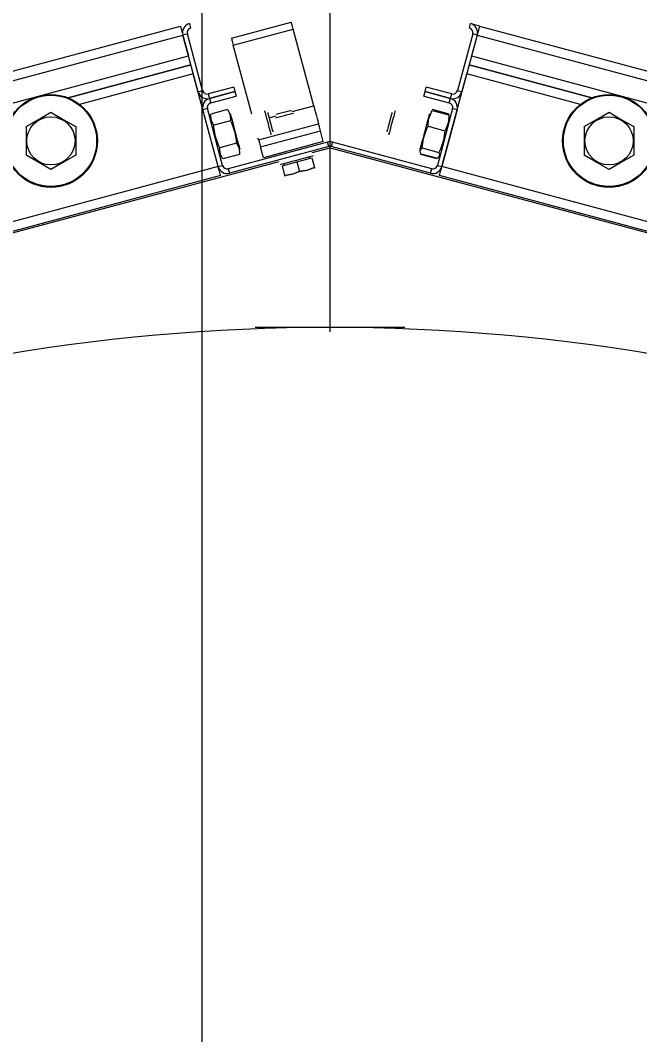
# Model space of a CAD drawing. Extents: x -264205 to -263659, y -1242401 to -1241986.
# Drawn here: x -263908.9486 to -263908.7586, y -1242205.6591 to -1242205.3479 of the extents above; entities that cross this region are included whole.
import ezdxf

# ---------------------------------------------------------------- set-up
doc = ezdxf.new("R2010")
doc.units = 0
doc.layers.add('SITUACIA_DSP_2D', color=7, linetype='Continuous')

msp = doc.modelspace()

# ---------------------------------------------------------------- linework, layer by layer
at = {"layer": 'SITUACIA_DSP_2D'}
for p, q in [((-263908.89279, -1242226.99539), (-263908.89279, -1242203.33224)), ((-263908.85358, -1242205.44347), (-263908.85358, -1242205.24683)), ((-263908.89671, -1242205.34892), (-263908.89634, -1242205.3503)), ((-263908.88383, -1242205.35334), (-263908.86547, -1242205.34842)), ((-263908.86546, -1242205.34846), (-263908.86547, -1242205.34842)), ((-263908.86543, -1242205.34859), (-263908.86546, -1242205.34846)), ((-263908.86537, -1242205.34879), (-263908.86543, -1242205.34859)), ((-263908.8653, -1242205.34906), (-263908.86537, -1242205.34879)), ((-263908.86521, -1242205.3494), (-263908.8653, -1242205.34906)), ((-263908.86511, -1242205.34978), (-263908.86521, -1242205.3494)), ((-263908.81082, -1242205.3503), (-263908.81045, -1242205.34892)), ((-263908.8077, -1242205.34966), (-263908.81045, -1242205.34892)), ((-263909.27569, -1242205.45047), (-263908.89946, -1242205.34966)), ((-263909.27495, -1242205.45322), (-263908.89872, -1242205.35241)), ((-263908.89946, -1242205.34966), (-263908.89945, -1242205.34971)), ((-263908.89945, -1242205.34971), (-263908.89941, -1242205.34987)), ((-263908.89941, -1242205.34987), (-263908.89934, -1242205.35012)), ((-263908.89934, -1242205.35012), (-263908.89925, -1242205.35046)), ((-263908.89925, -1242205.35046), (-263908.89913, -1242205.35088)), ((-263908.89913, -1242205.35088), (-263908.89901, -1242205.35136)), ((-263908.89901, -1242205.35136), (-263908.89887, -1242205.35187)), ((-263908.89887, -1242205.35187), (-263908.89872, -1242205.35241)), ((-263908.89735, -1242205.35204), (-263908.89872, -1242205.35241)), ((-263908.89872, -1242205.35241), (-263908.897, -1242205.35883)), ((-263908.89405, -1242205.36985), (-263908.89872, -1242205.35241)), ((-263908.89268, -1242205.36948), (-263908.89735, -1242205.35204)), ((-263908.88324, -1242205.35554), (-263908.86488, -1242205.35062)), ((-263908.865, -1242205.35019), (-263908.86511, -1242205.34978)), ((-263908.86488, -1242205.35062), (-263908.865, -1242205.35019)), ((-263908.85859, -1242205.37411), (-263908.86488, -1242205.35062)), ((-263908.80981, -1242205.35204), (-263908.81449, -1242205.36948)), ((-263908.80844, -1242205.35241), (-263908.81311, -1242205.36985)), ((-263908.80844, -1242205.35241), (-263908.81016, -1242205.35883)), ((-263908.80844, -1242205.35241), (-263908.80981, -1242205.35204)), ((-263908.80829, -1242205.35187), (-263908.80844, -1242205.35241)), ((-263908.80844, -1242205.35241), (-263908.43221, -1242205.45322)), ((-263908.80815, -1242205.35136), (-263908.80829, -1242205.35187)), ((-263908.80803, -1242205.35088), (-263908.80815, -1242205.35136)), ((-263908.80792, -1242205.35046), (-263908.80803, -1242205.35088)), ((-263908.80782, -1242205.35012), (-263908.80792, -1242205.35046)), ((-263908.80776, -1242205.34987), (-263908.80782, -1242205.35012)), ((-263908.80771, -1242205.34971), (-263908.80776, -1242205.34987)), ((-263908.8077, -1242205.34966), (-263908.80771, -1242205.34971)), ((-263908.8077, -1242205.34966), (-263908.43147, -1242205.45047)), ((-263908.88383, -1242205.35334), (-263908.88381, -1242205.35338)), ((-263908.88381, -1242205.35338), (-263908.88378, -1242205.3535)), ((-263908.88378, -1242205.3535), (-263908.88373, -1242205.35371)), ((-263908.88373, -1242205.35371), (-263908.88365, -1242205.35398)), ((-263908.88365, -1242205.35398), (-263908.88356, -1242205.35432)), ((-263908.88356, -1242205.35432), (-263908.88346, -1242205.3547)), ((-263908.88346, -1242205.3547), (-263908.88335, -1242205.35511)), ((-263908.88335, -1242205.35511), (-263908.88324, -1242205.35554)), ((-263908.87756, -1242205.37674), (-263908.88324, -1242205.35554)), ((-263909.27323, -1242205.45964), (-263908.897, -1242205.35883)), ((-263908.89627, -1242205.36159), (-263908.93389, -1242205.37167)), ((-263908.93389, -1242205.37167), (-263908.89627, -1242205.36159)), ((-263908.77327, -1242205.37167), (-263908.8109, -1242205.36159)), ((-263908.8109, -1242205.36159), (-263908.77327, -1242205.37167)), ((-263908.81016, -1242205.35883), (-263908.43393, -1242205.45964)), ((-263908.89553, -1242205.36434), (-263908.9304, -1242205.37368)), ((-263908.88791, -1242205.39279), (-263908.89553, -1242205.36434)), ((-263908.81926, -1242205.39279), (-263908.81163, -1242205.36434)), ((-263908.77676, -1242205.37368), (-263908.81163, -1242205.36434)), ((-263908.89405, -1242205.36985), (-263908.89268, -1242205.36948)), ((-263908.88313, -1242205.3684), (-263908.89093, -1242205.37049)), ((-263908.89093, -1242205.37049), (-263908.89056, -1242205.37186)), ((-263908.89056, -1242205.37186), (-263908.88276, -1242205.36977)), ((-263908.88276, -1242205.36977), (-263908.89056, -1242205.37186)), ((-263908.89019, -1242205.37324), (-263908.88239, -1242205.37115)), ((-263908.88313, -1242205.3684), (-263908.88276, -1242205.36977)), ((-263908.88276, -1242205.36977), (-263908.88239, -1242205.37115)), ((-263908.82477, -1242205.37115), (-263908.8244, -1242205.36977)), ((-263908.82477, -1242205.37115), (-263908.81697, -1242205.37324)), ((-263908.8244, -1242205.36977), (-263908.82403, -1242205.3684)), ((-263908.8244, -1242205.36977), (-263908.8166, -1242205.37186)), ((-263908.8166, -1242205.37186), (-263908.8244, -1242205.36977)), ((-263908.81623, -1242205.37049), (-263908.82403, -1242205.3684)), ((-263908.8166, -1242205.37186), (-263908.81623, -1242205.37049)), ((-263908.81449, -1242205.36948), (-263908.81311, -1242205.36985)), ((-263908.89056, -1242205.37186), (-263908.89019, -1242205.37324)), ((-263908.86522, -1242205.37589), (-263908.85859, -1242205.37411)), ((-263908.85859, -1242205.37411), (-263908.8583, -1242205.37519)), ((-263908.81697, -1242205.37324), (-263908.8166, -1242205.37186)), ((-263908.94305, -1242205.37834), (-263908.9392, -1242205.37612)), ((-263908.9392, -1242205.37612), (-263908.93545, -1242205.37828)), ((-263908.8912, -1242205.37498), (-263908.89258, -1242205.37535)), ((-263908.88791, -1242205.39279), (-263908.89258, -1242205.37535)), ((-263908.88653, -1242205.39242), (-263908.8912, -1242205.37498)), ((-263908.89019, -1242205.37725), (-263908.89014, -1242205.37666)), ((-263908.88996, -1242205.37878), (-263908.89019, -1242205.37725)), ((-263908.88504, -1242205.37529), (-263908.89014, -1242205.37666)), ((-263908.88504, -1242205.37529), (-263908.8843, -1242205.37662)), ((-263908.8843, -1242205.37662), (-263908.88407, -1242205.37815)), ((-263908.88409, -1242205.37656), (-263908.88409, -1242205.37655)), ((-263908.88402, -1242205.37681), (-263908.88409, -1242205.37656)), ((-263908.88387, -1242205.3774), (-263908.88402, -1242205.37681)), ((-263908.88363, -1242205.37828), (-263908.88387, -1242205.3774)), ((-263908.87355, -1242205.37572), (-263908.87356, -1242205.37567)), ((-263908.87345, -1242205.37607), (-263908.87355, -1242205.37572)), ((-263908.87328, -1242205.3767), (-263908.87345, -1242205.37607)), ((-263908.87305, -1242205.37757), (-263908.87328, -1242205.3767)), ((-263908.87269, -1242205.37617), (-263908.87268, -1242205.37619)), ((-263908.87268, -1242205.37619), (-263908.87261, -1242205.37647)), ((-263908.87261, -1242205.37647), (-263908.87245, -1242205.37705)), ((-263908.87245, -1242205.37705), (-263908.87224, -1242205.37785)), ((-263908.87226, -1242205.37778), (-263908.87012, -1242205.3772)), ((-263908.86985, -1242205.37674), (-263908.87002, -1242205.37678)), ((-263908.86936, -1242205.37661), (-263908.86985, -1242205.37674)), ((-263908.86863, -1242205.37641), (-263908.86936, -1242205.37661)), ((-263908.86799, -1242205.37726), (-263908.86889, -1242205.3775)), ((-263908.86777, -1242205.37618), (-263908.86863, -1242205.37641)), ((-263908.86703, -1242205.37701), (-263908.86799, -1242205.37726)), ((-263908.8669, -1242205.37595), (-263908.86777, -1242205.37618)), ((-263908.86614, -1242205.37677), (-263908.86703, -1242205.37701)), ((-263908.86617, -1242205.37575), (-263908.8669, -1242205.37595)), ((-263908.86568, -1242205.37562), (-263908.86617, -1242205.37575)), ((-263908.8654, -1242205.37657), (-263908.86614, -1242205.37677)), ((-263908.86551, -1242205.37557), (-263908.86568, -1242205.37562)), ((-263908.86493, -1242205.37644), (-263908.8654, -1242205.37657)), ((-263908.86476, -1242205.3764), (-263908.86493, -1242205.37644)), ((-263908.8583, -1242205.37519), (-263908.85802, -1242205.37622)), ((-263908.85802, -1242205.37622), (-263908.85777, -1242205.37717)), ((-263908.85777, -1242205.37717), (-263908.85755, -1242205.37801)), ((-263908.8349, -1242205.37775), (-263908.83469, -1242205.37697)), ((-263908.83469, -1242205.37697), (-263908.83454, -1242205.37643)), ((-263908.83454, -1242205.37643), (-263908.83448, -1242205.37618)), ((-263908.83448, -1242205.37618), (-263908.83447, -1242205.37617)), ((-263908.83403, -1242205.37727), (-263908.83429, -1242205.37825)), ((-263908.83381, -1242205.37646), (-263908.83403, -1242205.37727)), ((-263908.83367, -1242205.37592), (-263908.83381, -1242205.37646)), ((-263908.8336, -1242205.37568), (-263908.83367, -1242205.37592)), ((-263908.8336, -1242205.37567), (-263908.8336, -1242205.37568)), ((-263908.82324, -1242205.3772), (-263908.82345, -1242205.37799)), ((-263908.82331, -1242205.37829), (-263908.82258, -1242205.37624)), ((-263908.82311, -1242205.3767), (-263908.82324, -1242205.3772)), ((-263908.82307, -1242205.37655), (-263908.82311, -1242205.3767)), ((-263908.82258, -1242205.37624), (-263908.82219, -1242205.37553)), ((-263908.82236, -1242205.37567), (-263908.82255, -1242205.37595)), ((-263908.82219, -1242205.37553), (-263908.82236, -1242205.37567)), ((-263908.82219, -1242205.37553), (-263908.81708, -1242205.3769)), ((-263908.81702, -1242205.37666), (-263908.82212, -1242205.37529)), ((-263908.81596, -1242205.37498), (-263908.82063, -1242205.39242)), ((-263908.81458, -1242205.37535), (-263908.81926, -1242205.39279)), ((-263908.81708, -1242205.3769), (-263908.81726, -1242205.37901)), ((-263908.817, -1242205.3771), (-263908.81708, -1242205.3769)), ((-263908.81698, -1242205.37744), (-263908.817, -1242205.3771)), ((-263908.81458, -1242205.37535), (-263908.81596, -1242205.37498)), ((-263908.81458, -1242205.37535), (-263908.81446, -1242205.37489)), ((-263908.77182, -1242205.37834), (-263908.76796, -1242205.37612)), ((-263908.76796, -1242205.37612), (-263908.76422, -1242205.37828)), ((-263908.9468, -1242205.38051), (-263908.94305, -1242205.37834)), ((-263908.9468, -1242205.38051), (-263908.9468, -1242205.38429)), ((-263908.93545, -1242205.37828), (-263908.9316, -1242205.38051)), ((-263908.9316, -1242205.38051), (-263908.9316, -1242205.38429)), ((-263908.88922, -1242205.38011), (-263908.88996, -1242205.37878)), ((-263908.88412, -1242205.37874), (-263908.88922, -1242205.38011)), ((-263908.88917, -1242205.3808), (-263908.88922, -1242205.38011)), ((-263908.88407, -1242205.37815), (-263908.88412, -1242205.37874)), ((-263908.88412, -1242205.37874), (-263908.88382, -1242205.37936)), ((-263908.88382, -1242205.37936), (-263908.88286, -1242205.38193)), ((-263908.88333, -1242205.37939), (-263908.88363, -1242205.37828)), ((-263908.88299, -1242205.38067), (-263908.88333, -1242205.37939)), ((-263908.87547, -1242205.38454), (-263908.85711, -1242205.37962)), ((-263908.87277, -1242205.3786), (-263908.87305, -1242205.37757)), ((-263908.87248, -1242205.37969), (-263908.87277, -1242205.3786)), ((-263908.8722, -1242205.38076), (-263908.87248, -1242205.37969)), ((-263908.87224, -1242205.37785), (-263908.87199, -1242205.37879)), ((-263908.87199, -1242205.37879), (-263908.87172, -1242205.37977)), ((-263908.87172, -1242205.37977), (-263908.87148, -1242205.38068)), ((-263908.8701, -1242205.37783), (-263908.87027, -1242205.37787)), ((-263908.86962, -1242205.3777), (-263908.8701, -1242205.37783)), ((-263908.86889, -1242205.3775), (-263908.86962, -1242205.3777)), ((-263908.85755, -1242205.37801), (-263908.85736, -1242205.37869)), ((-263908.85736, -1242205.37869), (-263908.85723, -1242205.3792)), ((-263908.85723, -1242205.3792), (-263908.85714, -1242205.37951)), ((-263908.85714, -1242205.37951), (-263908.85711, -1242205.37962)), ((-263908.8571, -1242205.37966), (-263908.85711, -1242205.37962)), ((-263908.85707, -1242205.37979), (-263908.8571, -1242205.37966)), ((-263908.85701, -1242205.37999), (-263908.85707, -1242205.37979)), ((-263908.85694, -1242205.38026), (-263908.85701, -1242205.37999)), ((-263908.85685, -1242205.3806), (-263908.85694, -1242205.38026)), ((-263908.83566, -1242205.38059), (-263908.83541, -1242205.37966)), ((-263908.83541, -1242205.37966), (-263908.83515, -1242205.37868)), ((-263908.83515, -1242205.37868), (-263908.8349, -1242205.37775)), ((-263908.83487, -1242205.38042), (-263908.83514, -1242205.3814)), ((-263908.83458, -1242205.37933), (-263908.83487, -1242205.38042)), ((-263908.83429, -1242205.37825), (-263908.83458, -1242205.37933)), ((-263908.82407, -1242205.38028), (-263908.82443, -1242205.38163)), ((-263908.82374, -1242205.37904), (-263908.82407, -1242205.38028)), ((-263908.82396, -1242205.38139), (-263908.82349, -1242205.3804)), ((-263908.82345, -1242205.37799), (-263908.82374, -1242205.37904)), ((-263908.82349, -1242205.3804), (-263908.82331, -1242205.37829)), ((-263908.82349, -1242205.3804), (-263908.81839, -1242205.38177)), ((-263908.81726, -1242205.37901), (-263908.81799, -1242205.38105)), ((-263908.77556, -1242205.38051), (-263908.77182, -1242205.37834)), ((-263908.77556, -1242205.38051), (-263908.77556, -1242205.38429)), ((-263908.76422, -1242205.37828), (-263908.76036, -1242205.38051)), ((-263908.76036, -1242205.38051), (-263908.76036, -1242205.38429)), ((-263908.88869, -1242205.38357), (-263908.88917, -1242205.3808)), ((-263908.88777, -1242205.38615), (-263908.88869, -1242205.38357)), ((-263908.88263, -1242205.38203), (-263908.88299, -1242205.38067)), ((-263908.88286, -1242205.38193), (-263908.88235, -1242205.3847)), ((-263908.88226, -1242205.38339), (-263908.88263, -1242205.38203)), ((-263908.88192, -1242205.38467), (-263908.88226, -1242205.38339)), ((-263908.87488, -1242205.38674), (-263908.85652, -1242205.38182)), ((-263908.87195, -1242205.38169), (-263908.8722, -1242205.38076)), ((-263908.87175, -1242205.38242), (-263908.87195, -1242205.38169)), ((-263908.87163, -1242205.38287), (-263908.87175, -1242205.38242)), ((-263908.87159, -1242205.38301), (-263908.87163, -1242205.38287)), ((-263908.87148, -1242205.38068), (-263908.87128, -1242205.38143)), ((-263908.87128, -1242205.38143), (-263908.87114, -1242205.38193)), ((-263908.87114, -1242205.38193), (-263908.87109, -1242205.38213)), ((-263908.87109, -1242205.38213), (-263908.87109, -1242205.38213)), ((-263908.85675, -1242205.38098), (-263908.85685, -1242205.3806)), ((-263908.85664, -1242205.38139), (-263908.85675, -1242205.38098)), ((-263908.85652, -1242205.38182), (-263908.85664, -1242205.38139)), ((-263908.85564, -1242205.38512), (-263908.85652, -1242205.38182)), ((-263908.83607, -1242205.38213), (-263908.83601, -1242205.38189)), ((-263908.83607, -1242205.38213), (-263908.83607, -1242205.38213)), ((-263908.83601, -1242205.38189), (-263908.83586, -1242205.38136)), ((-263908.83586, -1242205.38136), (-263908.83566, -1242205.38059)), ((-263908.83556, -1242205.383), (-263908.83557, -1242205.38301)), ((-263908.8355, -1242205.38275), (-263908.83556, -1242205.383)), ((-263908.83535, -1242205.3822), (-263908.8355, -1242205.38275)), ((-263908.83514, -1242205.3814), (-263908.83535, -1242205.3822)), ((-263908.8248, -1242205.383), (-263908.82515, -1242205.38431)), ((-263908.8249, -1242205.3842), (-263908.82396, -1242205.38139)), ((-263908.82443, -1242205.38163), (-263908.8248, -1242205.383)), ((-263908.81839, -1242205.38177), (-263908.81876, -1242205.38462)), ((-263908.81799, -1242205.38105), (-263908.81839, -1242205.38177)), ((-263908.9468, -1242205.38429), (-263908.9468, -1242205.38818)), ((-263908.9316, -1242205.38429), (-263908.9316, -1242205.38818)), ((-263908.88738, -1242205.38699), (-263908.88777, -1242205.38615)), ((-263908.88227, -1242205.38562), (-263908.88738, -1242205.38699)), ((-263908.85432, -1242205.38526), (-263908.88478, -1242205.39343)), ((-263908.85395, -1242205.38664), (-263908.88442, -1242205.3948)), ((-263908.88235, -1242205.3847), (-263908.88227, -1242205.38562)), ((-263908.88227, -1242205.38562), (-263908.88153, -1242205.38695)), ((-263908.88162, -1242205.38578), (-263908.88192, -1242205.38467)), ((-263908.88139, -1242205.38666), (-263908.88162, -1242205.38578)), ((-263908.88123, -1242205.38724), (-263908.88139, -1242205.38666)), ((-263908.87558, -1242205.38412), (-263908.87559, -1242205.38408)), ((-263908.87549, -1242205.38443), (-263908.87558, -1242205.38412)), ((-263908.87547, -1242205.38454), (-263908.87549, -1242205.38443)), ((-263908.87547, -1242205.38454), (-263908.87546, -1242205.38458)), ((-263908.87546, -1242205.38458), (-263908.87542, -1242205.3847)), ((-263908.87542, -1242205.3847), (-263908.87537, -1242205.38491)), ((-263908.87537, -1242205.38491), (-263908.87529, -1242205.38518)), ((-263908.87529, -1242205.38518), (-263908.8752, -1242205.38551)), ((-263908.8752, -1242205.38551), (-263908.8751, -1242205.3859)), ((-263908.8751, -1242205.3859), (-263908.87499, -1242205.38631)), ((-263908.87499, -1242205.38631), (-263908.87488, -1242205.38674)), ((-263908.87399, -1242205.39004), (-263908.87488, -1242205.38674)), ((-263908.85564, -1242205.38512), (-263908.87399, -1242205.39004)), ((-263908.85395, -1242205.38664), (-263908.85432, -1242205.38526)), ((-263908.85284, -1242205.38526), (-263908.85321, -1242205.38664)), ((-263908.82275, -1242205.3948), (-263908.85321, -1242205.38664)), ((-263908.82238, -1242205.39343), (-263908.85284, -1242205.38526)), ((-263908.82572, -1242205.38643), (-263908.8259, -1242205.38711)), ((-263908.82546, -1242205.38548), (-263908.82572, -1242205.38643)), ((-263908.82515, -1242205.38431), (-263908.82546, -1242205.38548)), ((-263908.82527, -1242205.38705), (-263908.8249, -1242205.3842)), ((-263908.81876, -1242205.38462), (-263908.8197, -1242205.38743)), ((-263908.77556, -1242205.38429), (-263908.77556, -1242205.38818)), ((-263908.76036, -1242205.38429), (-263908.76036, -1242205.38818)), ((-263908.9468, -1242205.38818), (-263908.9468, -1242205.38928)), ((-263908.94294, -1242205.39151), (-263908.9468, -1242205.38928)), ((-263908.9316, -1242205.38928), (-263908.93534, -1242205.39144)), ((-263908.9316, -1242205.38818), (-263908.9316, -1242205.38928)), ((-263908.88742, -1242205.38758), (-263908.88738, -1242205.38699)), ((-263908.8872, -1242205.38911), (-263908.88742, -1242205.38758)), ((-263908.88645, -1242205.39044), (-263908.8872, -1242205.38911)), ((-263908.88135, -1242205.38907), (-263908.88645, -1242205.39044)), ((-263908.88153, -1242205.38695), (-263908.8813, -1242205.38848)), ((-263908.8813, -1242205.38848), (-263908.88135, -1242205.38907)), ((-263908.88116, -1242205.3875), (-263908.88123, -1242205.38724)), ((-263908.88116, -1242205.38751), (-263908.88116, -1242205.3875)), ((-263908.85946, -1242205.38969), (-263908.86027, -1242205.38991)), ((-263908.85896, -1242205.38956), (-263908.85946, -1242205.38969)), ((-263908.85906, -1242205.38847), (-263908.85358, -1242205.38701)), ((-263908.85879, -1242205.38951), (-263908.85896, -1242205.38956)), ((-263908.85358, -1242205.38701), (-263908.40305, -1242205.50773)), ((-263908.82599, -1242205.38746), (-263908.82601, -1242205.38751)), ((-263908.8259, -1242205.38711), (-263908.82599, -1242205.38746)), ((-263908.82588, -1242205.38782), (-263908.82544, -1242205.38719)), ((-263908.82585, -1242205.38856), (-263908.82588, -1242205.38782)), ((-263908.82575, -1242205.38883), (-263908.82585, -1242205.38856)), ((-263908.82071, -1242205.39044), (-263908.82581, -1242205.38907)), ((-263908.82575, -1242205.38883), (-263908.82065, -1242205.3902)), ((-263908.82544, -1242205.38719), (-263908.82527, -1242205.38705)), ((-263908.82527, -1242205.38705), (-263908.82017, -1242205.38842)), ((-263908.82002, -1242205.38937), (-263908.82043, -1242205.39002)), ((-263908.8197, -1242205.38743), (-263908.82017, -1242205.38842)), ((-263908.82017, -1242205.38842), (-263908.82009, -1242205.38862)), ((-263908.82009, -1242205.38862), (-263908.82002, -1242205.38937)), ((-263908.77556, -1242205.38818), (-263908.77556, -1242205.38928)), ((-263908.77171, -1242205.39151), (-263908.77556, -1242205.38928)), ((-263908.76036, -1242205.38928), (-263908.76411, -1242205.39144)), ((-263908.76036, -1242205.38818), (-263908.76036, -1242205.38928)), ((-263909.30411, -1242205.50773), (-263908.86916, -1242205.39118)), ((-263908.88791, -1242205.39279), (-263909.26413, -1242205.4936)), ((-263908.9392, -1242205.39367), (-263908.94294, -1242205.39151)), ((-263908.93534, -1242205.39144), (-263908.9392, -1242205.39367)), ((-263908.88791, -1242205.39279), (-263908.88653, -1242205.39242)), ((-263908.88776, -1242205.39332), (-263908.88791, -1242205.39279)), ((-263908.86871, -1242205.39217), (-263908.86888, -1242205.39221)), ((-263908.86821, -1242205.39203), (-263908.86871, -1242205.39217)), ((-263908.8683, -1242205.39255), (-263908.86371, -1242205.39132)), ((-263908.8683, -1242205.39255), (-263908.86751, -1242205.3955)), ((-263908.8674, -1242205.39182), (-263908.86821, -1242205.39203)), ((-263908.86636, -1242205.39154), (-263908.8674, -1242205.39182)), ((-263908.86514, -1242205.39121), (-263908.86636, -1242205.39154)), ((-263908.86383, -1242205.39086), (-263908.86514, -1242205.39121)), ((-263908.86253, -1242205.39051), (-263908.86383, -1242205.39086)), ((-263908.86371, -1242205.39132), (-263908.85912, -1242205.39009)), ((-263908.86371, -1242205.39132), (-263908.86292, -1242205.39427)), ((-263908.86131, -1242205.39019), (-263908.86253, -1242205.39051)), ((-263908.86027, -1242205.38991), (-263908.86131, -1242205.39019)), ((-263908.85912, -1242205.39009), (-263908.85833, -1242205.39304)), ((-263908.82043, -1242205.39002), (-263908.82065, -1242205.3902)), ((-263908.82063, -1242205.39242), (-263908.81926, -1242205.39279)), ((-263908.8194, -1242205.39332), (-263908.81926, -1242205.39279)), ((-263908.81938, -1242205.39325), (-263908.81926, -1242205.39279)), ((-263908.44303, -1242205.4936), (-263908.81926, -1242205.39279)), ((-263908.76796, -1242205.39367), (-263908.77171, -1242205.39151)), ((-263908.76411, -1242205.39144), (-263908.76796, -1242205.39367)), ((-263908.88717, -1242205.39554), (-263909.2634, -1242205.49635)), ((-263908.88762, -1242205.39384), (-263908.88776, -1242205.39332)), ((-263908.8875, -1242205.39432), (-263908.88762, -1242205.39384)), ((-263908.88738, -1242205.39473), (-263908.8875, -1242205.39432)), ((-263908.88729, -1242205.39508), (-263908.88738, -1242205.39473)), ((-263908.88722, -1242205.39533), (-263908.88729, -1242205.39508)), ((-263908.88718, -1242205.39549), (-263908.88722, -1242205.39533)), ((-263908.88717, -1242205.39554), (-263908.88718, -1242205.39549)), ((-263908.88478, -1242205.39343), (-263908.88442, -1242205.3948)), ((-263908.86512, -1242205.3951), (-263908.86751, -1242205.3955)), ((-263908.86751, -1242205.3955), (-263908.86519, -1242205.39512)), ((-263908.86751, -1242205.3955), (-263908.86745, -1242205.39572)), ((-263908.86745, -1242205.39572), (-263908.86745, -1242205.3957)), ((-263908.86519, -1242205.39512), (-263908.86292, -1242205.39427)), ((-263908.86292, -1242205.39427), (-263908.86512, -1242205.3951)), ((-263908.86053, -1242205.39387), (-263908.86292, -1242205.39427)), ((-263908.86292, -1242205.39427), (-263908.8606, -1242205.39389)), ((-263908.8606, -1242205.39389), (-263908.85833, -1242205.39304)), ((-263908.85833, -1242205.39304), (-263908.86053, -1242205.39387)), ((-263908.85833, -1242205.39304), (-263908.85827, -1242205.39326)), ((-263908.85827, -1242205.39326), (-263908.85828, -1242205.39324)), ((-263908.82275, -1242205.3948), (-263908.82238, -1242205.39343)), ((-263908.81999, -1242205.39554), (-263908.81998, -1242205.39549)), ((-263908.44377, -1242205.49635), (-263908.81999, -1242205.39554)), ((-263908.81998, -1242205.39549), (-263908.81994, -1242205.39533)), ((-263908.81994, -1242205.39533), (-263908.81987, -1242205.39508)), ((-263908.81987, -1242205.39508), (-263908.81978, -1242205.39473)), ((-263908.81978, -1242205.39473), (-263908.81967, -1242205.39432)), ((-263908.81967, -1242205.39432), (-263908.81954, -1242205.39384)), ((-263908.81954, -1242205.39384), (-263908.8194, -1242205.39332)), ((-263908.83064, -1242205.44213), (-263908.87652, -1242205.44213))]:
    msp.add_line(p, q, dxfattribs=at)
for centre, radius in [((-263908.9392, -1242205.38489), 0.01425), ((-263908.9392, -1242205.38489), 0.01401), ((-263908.76796, -1242205.38489), 0.01425), ((-263908.76796, -1242205.38489), 0.01401), ((-263908.9392, -1242205.38489), 0.00739), ((-263908.76796, -1242205.38489), 0.00739)]:
    msp.add_circle(centre, radius, dxfattribs=at)
for centre, radius, start, end in [((-263908.89597, -1242205.35167), 0.00285, 105, 195), ((-263908.81119, -1242205.35167), 0.00285, 345, 75), ((-263908.89597, -1242205.35167), 0.00142, 105, 195), ((-263908.81119, -1242205.35167), 0.00143, 345, 75), ((-263908.8913, -1242205.36911), 0.00285, 195, 285), ((-263908.8913, -1242205.36911), 0.00143, 195, 285), ((-263908.81586, -1242205.36911), 0.00285, 255, 345), ((-263908.81586, -1242205.36911), 0.00143, 255, 345), ((-263908.88982, -1242205.37461), 0.00285, 105, 195), ((-263908.88982, -1242205.37461), 0.00143, 105, 195), ((-263908.81734, -1242205.37461), 0.00143, 345, 75), ((-263908.81734, -1242205.37461), 0.00285, 345, 75), ((-263908.85358, -1242205.38802), 0.00285, 75, 105), ((-263908.85358, -1242205.38802), 0.00143, 75, 105), ((-263908.88515, -1242205.39205), 0.00285, 195, 285), ((-263908.88515, -1242205.39205), 0.00143, 195, 285), ((-263908.86733, -1242205.39229), 0.000475, 105, 195), ((-263908.8601, -1242205.39035), 0.000475, 15, 105), ((-263908.82201, -1242205.39205), 0.00285, 255, 345), ((-263908.82201, -1242205.39205), 0.00143, 255, 345), ((-263908.85358, -1242206.04063), 0.5985, 324.56502, 215.43498)]:
    msp.add_arc(centre, radius, start, end, dxfattribs=at)

doc.saveas('drawing.dxf')
